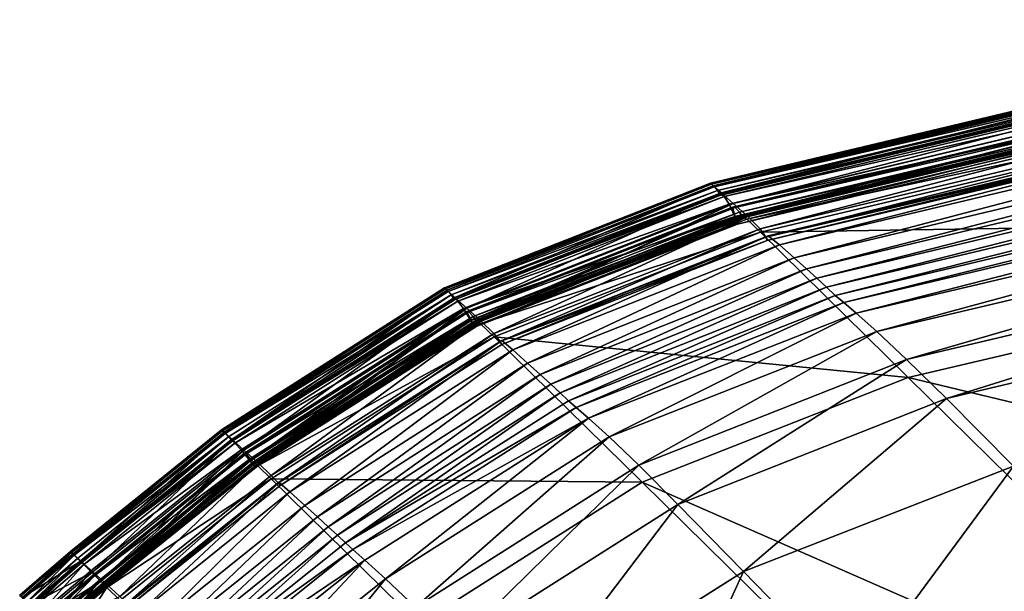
# Model space of a CAD drawing. Header units: millimetres. Extents: x 2387 to 13955, y -4964 to 364.
# Tile 512 of 656: x 6214 to 6265, y -2784 to -2754. Entities that reach past the tile are written whole.
import ezdxf

# ---------------------------------------------------------------- set-up
doc = ezdxf.new("R2010")
doc.units = ezdxf.units.MM
doc.header["$MEASUREMENT"] = 0
doc.layers.add('Predefinito', color=7, linetype='Continuous', true_color=0x000000)

msp = doc.modelspace()

# ---------------------------------------------------------------- linework, layer by layer
at = {"layer": 'Predefinito'}
for points in [[(6249.499, -2762.776, 845.181), (6284.939, -2754.32, 845.2), (6284.983, -2754.368, 817.384)], [(6284.939, -2754.32, 845.2), (6249.499, -2762.776, 845.181), (6249.499, -2762.776, 882.426)], [(6249.499, -2762.776, 882.426), (6284.939, -2754.32, 882.455), (6284.939, -2754.32, 845.2)], [(6249.499, -2762.776, 1193.993), (6284.939, -2754.32, 1193.981), (6284.939, -2754.32, 1167.387)], [(6284.939, -2754.32, 1167.387), (6249.499, -2762.776, 1167.406), (6249.499, -2762.776, 1193.993)], [(6284.939, -2754.32, 1193.981), (6249.499, -2762.776, 1193.993), (6249.636, -2762.898, 1211.825)], [(6249.499, -2762.776, 924.558), (6284.939, -2754.32, 924.577), (6284.939, -2754.32, 882.455)], [(6284.939, -2754.32, 882.455), (6249.499, -2762.776, 882.426), (6249.499, -2762.776, 924.558)], [(6284.939, -2754.32, 924.577), (6249.499, -2762.776, 924.558), (6249.499, -2762.776, 973.604)], [(6249.499, -2762.776, 973.604), (6284.939, -2754.32, 973.609), (6284.939, -2754.32, 924.577)], [(6249.499, -2762.776, 1031.593), (6284.939, -2754.32, 1031.593), (6284.939, -2754.32, 973.609)], [(6284.939, -2754.32, 973.609), (6249.499, -2762.776, 973.604), (6249.499, -2762.776, 1031.593)], [(6284.939, -2754.32, 1031.593), (6249.499, -2762.776, 1031.593), (6249.499, -2762.776, 1088.111)], [(6249.499, -2762.776, 1088.111), (6284.939, -2754.32, 1088.108), (6284.939, -2754.32, 1031.593)], [(6249.499, -2762.776, 1132.747), (6284.939, -2754.32, 1132.734), (6284.939, -2754.32, 1088.108)], [(6284.939, -2754.32, 1088.108), (6249.499, -2762.776, 1088.111), (6249.499, -2762.776, 1132.747)], [(6284.939, -2754.32, 1132.734), (6249.499, -2762.776, 1132.747), (6249.499, -2762.776, 1167.406)], [(6249.499, -2762.776, 1167.406), (6284.939, -2754.32, 1167.387), (6284.939, -2754.32, 1132.734)], [(6284.983, -2754.368, 817.384), (6249.546, -2762.823, 817.379), (6249.499, -2762.776, 845.181)], [(6249.546, -2762.823, 817.379), (6284.983, -2754.368, 817.384), (6285.117, -2754.513, 803.577)], [(6285.117, -2754.513, 803.577), (6249.689, -2762.964, 803.576), (6249.546, -2762.823, 817.379)], [(6249.636, -2762.898, 1211.825), (6285.068, -2754.445, 1211.822), (6284.939, -2754.32, 1193.981)], [(6285.068, -2754.445, 1211.822), (6249.636, -2762.898, 1211.825), (6250.047, -2763.265, 1220.217)], [(6249.689, -2762.964, 803.576), (6285.117, -2754.513, 803.577), (6285.263, -2754.701, 798.432)], [(6250.047, -2763.265, 1220.217), (6285.456, -2754.821, 1220.217), (6285.068, -2754.445, 1211.822)], [(6285.263, -2754.701, 798.432), (6249.848, -2763.146, 798.432), (6249.689, -2762.964, 803.576)], [(6249.848, -2763.146, 798.432), (6285.263, -2754.701, 798.432), (6285.341, -2754.88, 796.602)], [(6285.341, -2754.88, 796.602), (6249.944, -2763.319, 796.602), (6249.848, -2763.146, 798.432)], [(6249.944, -2763.319, 796.602), (6285.341, -2754.88, 796.602), (6285.368, -2754.972, 796.424)], [(6285.368, -2754.972, 796.424), (6249.981, -2763.408, 796.424), (6249.944, -2763.319, 796.602)], [(6249.965, -2763.339, 796.233), (6285.36, -2754.901, 796.233), (6285.404, -2754.854, 795.293)], [(6285.404, -2754.854, 795.293), (6250, -2763.295, 795.293), (6249.965, -2763.339, 796.233)], [(6285.36, -2754.901, 796.233), (6249.965, -2763.339, 796.233), (6249.981, -2763.408, 796.424)], [(6249.981, -2763.408, 796.424), (6285.368, -2754.972, 796.424), (6285.36, -2754.901, 796.233)], [(6250, -2763.295, 795.293), (6285.404, -2754.854, 795.293), (6285.587, -2755.02, 792.865)], [(6285.587, -2755.02, 792.865), (6250.191, -2763.457, 792.864), (6250, -2763.295, 795.293)], [(6285.456, -2754.821, 1220.217), (6250.047, -2763.265, 1220.217), (6250.663, -2763.815, 1223.246)], [(6250.191, -2763.457, 792.864), (6285.587, -2755.02, 792.865), (6285.826, -2755.426, 790.481)], [(6250.663, -2763.815, 1223.246), (6286.037, -2755.383, 1223.246), (6285.456, -2754.821, 1220.217)], [(6285.826, -2755.426, 790.481), (6250.464, -2763.849, 790.482), (6250.191, -2763.457, 792.864)], [(6250.464, -2763.849, 790.482), (6285.826, -2755.426, 790.481), (6286.035, -2756.098, 789.676)], [(6250.63, -2764.012, 788.529), (6285.981, -2755.593, 788.529), (6286.125, -2755.601, 786.102)], [(6285.981, -2755.593, 788.529), (6250.63, -2764.012, 788.529), (6250.763, -2764.515, 789.468)], [(6286.125, -2755.601, 786.102), (6250.765, -2764.022, 786.101), (6250.63, -2764.012, 788.529)], [(6286.037, -2755.383, 1223.246), (6250.663, -2763.815, 1223.246), (6251.417, -2764.487, 1224.99)], [(6250.763, -2764.515, 789.468), (6286.052, -2756.116, 789.467), (6285.981, -2755.593, 788.529)], [(6250.765, -2764.022, 786.101), (6286.125, -2755.601, 786.102), (6286.328, -2755.851, 783.683)], [(6251.417, -2764.487, 1224.99), (6286.748, -2756.072, 1224.99), (6286.037, -2755.383, 1223.246)], [(6286.035, -2756.098, 789.676), (6250.745, -2764.497, 789.678), (6250.464, -2763.849, 790.482)], [(6250.745, -2764.497, 789.678), (6286.035, -2756.098, 789.676), (6286.137, -2756.505, 789.616)], [(6286.052, -2756.116, 789.467), (6250.763, -2764.515, 789.468), (6250.892, -2764.889, 789.618)], [(6286.328, -2755.851, 783.683), (6250.985, -2764.264, 783.682), (6250.765, -2764.022, 786.101)], [(6250.892, -2764.889, 789.618), (6286.137, -2756.505, 789.616), (6286.052, -2756.116, 789.467)], [(6250.985, -2764.264, 783.682), (6286.328, -2755.851, 783.683), (6286.432, -2756.057, 782.771)], [(6286.432, -2756.057, 782.771), (6251.107, -2764.463, 782.77), (6250.985, -2764.264, 783.682)], [(6251.107, -2764.463, 782.77), (6286.432, -2756.057, 782.771), (6286.468, -2756.159, 782.599)], [(6286.468, -2756.159, 782.599), (6251.155, -2764.562, 782.6), (6251.107, -2764.463, 782.77)], [(6251.149, -2764.504, 782.404), (6286.471, -2756.099, 782.404), (6286.683, -2756.234, 780.58)], [(6286.471, -2756.099, 782.404), (6251.149, -2764.504, 782.404), (6251.155, -2764.562, 782.6)], [(6251.155, -2764.562, 782.6), (6286.468, -2756.159, 782.599), (6286.471, -2756.099, 782.404)], [(6286.748, -2756.072, 1224.99), (6251.417, -2764.487, 1224.99), (6252.063, -2765.121, 1225.735)], [(6252.063, -2765.121, 1225.735), (6287.351, -2756.723, 1225.736), (6286.748, -2756.072, 1224.99)], [(6286.137, -2756.505, 789.616), (6250.892, -2764.889, 789.618), (6250.745, -2764.497, 789.678)], [(6286.683, -2756.234, 780.58), (6251.363, -2764.637, 780.58), (6251.149, -2764.504, 782.404)], [(6251.363, -2764.637, 780.58), (6286.683, -2756.234, 780.58), (6287.349, -2756.921, 775.523)], [(6287.349, -2756.921, 775.523), (6252.07, -2765.306, 775.523), (6251.363, -2764.637, 780.58)], [(6287.351, -2756.723, 1225.736), (6252.063, -2765.121, 1225.735), (6252.358, -2765.557, 1225.766)], [(6252.07, -2765.306, 775.523), (6287.349, -2756.921, 775.523), (6294.505, -2764.645, 730.325)], [(6252.358, -2765.557, 1225.766), (6287.606, -2757.176, 1225.771), (6287.351, -2756.723, 1225.736)], [(6287.606, -2757.176, 1225.771), (6252.358, -2765.557, 1225.766), (6252.418, -2765.726, 1225.604)], [(6287.606, -2757.176, 1225.771), (6252.358, -2765.557, 1225.767), (6252.474, -2765.488, 1226.285)], [(6252.358, -2765.557, 1225.767), (6287.606, -2757.176, 1225.771), (6287.648, -2757.352, 1225.611)], [(6252.418, -2765.726, 1225.604), (6287.648, -2757.352, 1225.611), (6287.606, -2757.176, 1225.771)], [(6287.738, -2757.098, 1226.286), (6252.474, -2765.488, 1226.285), (6253.061, -2765.953, 1227.193)], [(6252.474, -2765.488, 1226.285), (6287.738, -2757.098, 1226.286), (6287.606, -2757.176, 1225.771)], [(6253.061, -2765.953, 1227.193), (6288.299, -2757.573, 1227.193), (6287.738, -2757.098, 1226.286)], [(6287.648, -2757.352, 1225.611), (6252.418, -2765.726, 1225.604), (6252.358, -2765.557, 1225.767)], [(6288.299, -2757.573, 1227.193), (6253.061, -2765.953, 1227.193), (6253.818, -2766.629, 1228.057)], [(6253.818, -2766.629, 1228.057), (6289.009, -2758.262, 1228.056), (6288.299, -2757.573, 1227.193)], [(6289.009, -2758.262, 1228.056), (6253.818, -2766.629, 1228.057), (6254.448, -2767.191, 1228.446)], [(6254.448, -2767.191, 1228.446), (6289.587, -2758.826, 1228.441), (6289.009, -2758.262, 1228.056)], [(6289.587, -2758.826, 1228.441), (6254.448, -2767.191, 1228.446), (6254.988, -2767.681, 1228.533)], [(6254.988, -2767.681, 1228.533), (6290.085, -2759.322, 1228.526), (6289.587, -2758.826, 1228.441)], [(6290.085, -2759.322, 1228.526), (6254.988, -2767.681, 1228.533), (6255.478, -2768.142, 1228.493)], [(6255.478, -2768.142, 1228.493), (6290.555, -2759.802, 1228.488), (6290.085, -2759.322, 1228.526)], [(6290.555, -2759.802, 1228.488), (6255.478, -2768.142, 1228.493), (6255.935, -2768.565, 1228.501)], [(6255.935, -2768.565, 1228.501), (6291.005, -2760.249, 1228.501), (6290.555, -2759.802, 1228.488)], [(6291.005, -2760.249, 1228.501), (6255.935, -2768.565, 1228.501), (6256.375, -2768.941, 1228.733)], [(6256.375, -2768.941, 1228.733), (6291.444, -2760.647, 1228.738), (6291.005, -2760.249, 1228.501)], [(6291.444, -2760.647, 1228.738), (6256.375, -2768.941, 1228.733), (6257.019, -2769.491, 1229.228)], [(6257.019, -2769.491, 1229.228), (6292.064, -2761.216, 1229.235), (6291.444, -2760.647, 1228.738)], [(6292.064, -2761.216, 1229.235), (6257.019, -2769.491, 1229.228), (6258.085, -2770.434, 1230.022)], [(6258.085, -2770.434, 1230.022), (6293.061, -2762.174, 1230.027), (6292.064, -2761.216, 1229.235)], [(6293.061, -2762.174, 1230.027), (6258.085, -2770.434, 1230.022), (6259.621, -2771.872, 1230.879)], [(6259.621, -2771.872, 1230.879), (6294.503, -2763.624, 1230.88), (6293.061, -2762.174, 1230.027)], [(6235.75, -2768.179, 845.165), (6249.499, -2762.776, 845.181), (6249.546, -2762.823, 817.379)], [(6249.499, -2762.776, 845.181), (6235.75, -2768.179, 845.165), (6235.75, -2768.179, 882.402)], [(6235.75, -2768.179, 882.402), (6249.499, -2762.776, 882.426), (6249.499, -2762.776, 845.181)], [(6235.75, -2768.179, 1194.003), (6249.499, -2762.776, 1193.993), (6249.499, -2762.776, 1167.406)], [(6249.499, -2762.776, 1167.406), (6235.75, -2768.179, 1167.421), (6235.75, -2768.179, 1194.003)], [(6249.499, -2762.776, 1193.993), (6235.75, -2768.179, 1194.003), (6235.886, -2768.302, 1211.827)], [(6235.75, -2768.179, 924.542), (6249.499, -2762.776, 924.558), (6249.499, -2762.776, 882.426)], [(6249.499, -2762.776, 882.426), (6235.75, -2768.179, 882.402), (6235.75, -2768.179, 924.542)], [(6249.499, -2762.776, 924.558), (6235.75, -2768.179, 924.542), (6235.75, -2768.179, 973.6)], [(6235.75, -2768.179, 973.6), (6249.499, -2762.776, 973.604), (6249.499, -2762.776, 924.558)], [(6235.75, -2768.179, 1031.593), (6249.499, -2762.776, 1031.593), (6249.499, -2762.776, 973.604)], [(6249.499, -2762.776, 973.604), (6235.75, -2768.179, 973.6), (6235.75, -2768.179, 1031.593)], [(6249.499, -2762.776, 1031.593), (6235.75, -2768.179, 1031.593), (6235.75, -2768.179, 1088.114)], [(6235.75, -2768.179, 1088.114), (6249.499, -2762.776, 1088.111), (6249.499, -2762.776, 1031.593)], [(6235.75, -2768.179, 1132.757), (6249.499, -2762.776, 1132.747), (6249.499, -2762.776, 1088.111)], [(6249.499, -2762.776, 1088.111), (6235.75, -2768.179, 1088.114), (6235.75, -2768.179, 1132.757)], [(6249.499, -2762.776, 1132.747), (6235.75, -2768.179, 1132.757), (6235.75, -2768.179, 1167.421)], [(6235.75, -2768.179, 1167.421), (6249.499, -2762.776, 1167.406), (6249.499, -2762.776, 1132.747)], [(6235.886, -2768.302, 1211.827), (6249.636, -2762.898, 1211.825), (6249.499, -2762.776, 1193.993)], [(6249.546, -2762.823, 817.379), (6235.798, -2768.226, 817.375), (6235.75, -2768.179, 845.165)], [(6235.798, -2768.226, 817.375), (6249.546, -2762.823, 817.379), (6249.689, -2762.964, 803.576)], [(6249.689, -2762.964, 803.576), (6235.941, -2768.367, 803.576), (6235.798, -2768.226, 817.375)], [(6249.636, -2762.898, 1211.825), (6235.886, -2768.302, 1211.827), (6236.295, -2768.672, 1220.217)], [(6235.941, -2768.367, 803.576), (6249.689, -2762.964, 803.576), (6249.848, -2763.146, 798.432)], [(6249.848, -2763.146, 798.432), (6236.106, -2768.547, 798.432), (6235.941, -2768.367, 803.576)], [(6236.106, -2768.547, 798.432), (6249.848, -2763.146, 798.432), (6249.944, -2763.319, 796.602)], [(6236.239, -2768.731, 796.234), (6249.965, -2763.339, 796.233), (6250, -2763.295, 795.293)], [(6250, -2763.295, 795.293), (6236.257, -2768.695, 795.293), (6236.239, -2768.731, 796.234)], [(6236.257, -2768.695, 795.293), (6250, -2763.295, 795.293), (6250.191, -2763.457, 792.864)], [(6236.295, -2768.672, 1220.217), (6250.047, -2763.265, 1220.217), (6249.636, -2762.898, 1211.825)], [(6250.047, -2763.265, 1220.217), (6236.295, -2768.672, 1220.217), (6236.907, -2769.226, 1223.246)], [(6236.907, -2769.226, 1223.246), (6250.663, -2763.815, 1223.246), (6250.047, -2763.265, 1220.217)], [(6249.944, -2763.319, 796.602), (6236.218, -2768.711, 796.602), (6236.106, -2768.547, 798.432)], [(6236.218, -2768.711, 796.602), (6249.944, -2763.319, 796.602), (6249.981, -2763.408, 796.424)], [(6249.981, -2763.408, 796.424), (6236.267, -2768.795, 796.424), (6236.218, -2768.711, 796.602)], [(6249.965, -2763.339, 796.233), (6236.239, -2768.731, 796.234), (6236.267, -2768.795, 796.424)], [(6250.191, -2763.457, 792.864), (6236.442, -2768.86, 792.864), (6236.257, -2768.695, 795.293)], [(6236.267, -2768.795, 796.424), (6249.981, -2763.408, 796.424), (6249.965, -2763.339, 796.233)], [(6236.442, -2768.86, 792.864), (6250.191, -2763.457, 792.864), (6250.464, -2763.849, 790.482)], [(6294.503, -2763.624, 1230.88), (6259.621, -2771.872, 1230.879), (6261.675, -2773.904, 1231.561)], [(6261.675, -2773.904, 1231.561), (6296.461, -2765.667, 1231.561), (6294.503, -2763.624, 1230.88)], [(6250.464, -2763.849, 790.482), (6236.743, -2769.24, 790.482), (6236.442, -2768.86, 792.864)], [(6236.743, -2769.24, 790.482), (6250.464, -2763.849, 790.482), (6250.745, -2764.497, 789.678)], [(6250.663, -2763.815, 1223.246), (6236.907, -2769.226, 1223.246), (6237.656, -2769.904, 1224.99)], [(6236.908, -2769.403, 788.53), (6250.63, -2764.012, 788.529), (6250.765, -2764.022, 786.101)], [(6250.63, -2764.012, 788.529), (6236.908, -2769.403, 788.53), (6237.123, -2769.866, 789.471)], [(6250.765, -2764.022, 786.101), (6237.016, -2769.425, 786.101), (6236.908, -2769.403, 788.53)], [(6237.016, -2769.425, 786.101), (6250.765, -2764.022, 786.101), (6250.985, -2764.264, 783.682)], [(6250.985, -2764.264, 783.682), (6237.242, -2769.665, 783.682), (6237.016, -2769.425, 786.101)], [(6237.123, -2769.866, 789.471), (6250.763, -2764.515, 789.468), (6250.63, -2764.012, 788.529)], [(6237.242, -2769.665, 783.682), (6250.985, -2764.264, 783.682), (6251.107, -2764.463, 782.77)], [(6237.656, -2769.904, 1224.99), (6251.417, -2764.487, 1224.99), (6250.663, -2763.815, 1223.246)], [(6250.745, -2764.497, 789.678), (6237.105, -2769.848, 789.68), (6236.743, -2769.24, 790.482)], [(6237.105, -2769.848, 789.68), (6250.745, -2764.497, 789.678), (6250.892, -2764.889, 789.618)], [(6250.763, -2764.515, 789.468), (6237.123, -2769.866, 789.471), (6237.306, -2770.215, 789.622)], [(6251.107, -2764.463, 782.77), (6237.382, -2769.855, 782.771), (6237.242, -2769.665, 783.682)], [(6237.306, -2770.215, 789.622), (6250.892, -2764.889, 789.618), (6250.763, -2764.515, 789.468)], [(6237.382, -2769.855, 782.771), (6251.107, -2764.463, 782.77), (6251.155, -2764.562, 782.6)], [(6251.155, -2764.562, 782.6), (6237.441, -2769.949, 782.601), (6237.382, -2769.855, 782.771)], [(6237.423, -2769.896, 782.405), (6251.149, -2764.504, 782.404), (6251.363, -2764.637, 780.58)], [(6251.149, -2764.504, 782.404), (6237.423, -2769.896, 782.405), (6237.441, -2769.949, 782.601)], [(6251.363, -2764.637, 780.58), (6237.62, -2770.037, 780.581), (6237.423, -2769.896, 782.405)], [(6237.441, -2769.949, 782.601), (6251.155, -2764.562, 782.6), (6251.149, -2764.504, 782.404)], [(6237.62, -2770.037, 780.581), (6251.363, -2764.637, 780.58), (6252.07, -2765.306, 775.523)], [(6251.417, -2764.487, 1224.99), (6237.656, -2769.904, 1224.99), (6238.309, -2770.536, 1225.733)], [(6238.309, -2770.536, 1225.733), (6252.063, -2765.121, 1225.735), (6251.417, -2764.487, 1224.99)], [(6294.505, -2764.645, 730.325), (6259.703, -2772.818, 730.324), (6252.07, -2765.306, 775.523)], [(6259.703, -2772.818, 730.324), (6294.505, -2764.645, 730.325), (6314.187, -2785.888, 608.078)], [(6250.892, -2764.889, 789.618), (6237.306, -2770.215, 789.622), (6237.105, -2769.848, 789.68)], [(6252.07, -2765.306, 775.523), (6238.321, -2770.709, 775.523), (6237.62, -2770.037, 780.581)], [(6252.063, -2765.121, 1225.735), (6238.309, -2770.536, 1225.733), (6238.637, -2770.953, 1225.76)], [(6238.321, -2770.709, 775.523), (6252.07, -2765.306, 775.523), (6259.703, -2772.818, 730.324)], [(6238.637, -2770.953, 1225.76), (6252.358, -2765.557, 1225.766), (6252.063, -2765.121, 1225.735)], [(6252.358, -2765.557, 1225.766), (6238.637, -2770.953, 1225.76), (6238.718, -2771.108, 1225.594)], [(6252.358, -2765.557, 1225.767), (6238.637, -2770.953, 1225.76), (6238.718, -2770.905, 1226.284)], [(6238.637, -2770.953, 1225.76), (6252.358, -2765.557, 1225.767), (6252.418, -2765.726, 1225.604)], [(6252.418, -2765.726, 1225.604), (6238.718, -2771.108, 1225.594), (6238.637, -2770.953, 1225.76)], [(6252.474, -2765.488, 1226.285), (6238.718, -2770.905, 1226.284), (6239.289, -2771.382, 1227.193)], [(6238.718, -2770.905, 1226.284), (6252.474, -2765.488, 1226.285), (6252.358, -2765.557, 1225.767)], [(6238.718, -2771.108, 1225.594), (6252.418, -2765.726, 1225.604), (6252.358, -2765.557, 1225.766)], [(6239.289, -2771.382, 1227.193), (6253.061, -2765.953, 1227.193), (6252.474, -2765.488, 1226.285)], [(6296.461, -2765.667, 1231.561), (6261.675, -2773.904, 1231.561), (6265.145, -2777.4, 1232.143)], [(6253.061, -2765.953, 1227.193), (6239.289, -2771.382, 1227.193), (6240.049, -2772.069, 1228.058)], [(6240.049, -2772.069, 1228.058), (6253.818, -2766.629, 1228.057), (6253.061, -2765.953, 1227.193)], [(6253.818, -2766.629, 1228.057), (6240.049, -2772.069, 1228.058), (6240.693, -2772.653, 1228.453)], [(6240.693, -2772.653, 1228.453), (6254.448, -2767.191, 1228.446), (6253.818, -2766.629, 1228.057)], [(6254.448, -2767.191, 1228.446), (6240.693, -2772.653, 1228.453), (6241.244, -2773.157, 1228.543)], [(6241.244, -2773.157, 1228.543), (6254.988, -2767.681, 1228.533), (6254.448, -2767.191, 1228.446)], [(6254.988, -2767.681, 1228.533), (6241.244, -2773.157, 1228.543), (6241.723, -2773.607, 1228.499)], [(6241.723, -2773.607, 1228.499), (6255.478, -2768.142, 1228.493), (6254.988, -2767.681, 1228.533)], [(6224.238, -2775.516, 845.144), (6235.75, -2768.179, 845.165), (6235.798, -2768.226, 817.375)], [(6235.75, -2768.179, 845.165), (6224.238, -2775.516, 845.144), (6224.238, -2775.516, 882.37)], [(6224.238, -2775.516, 882.37), (6235.75, -2768.179, 882.402), (6235.75, -2768.179, 845.165)], [(6224.238, -2775.516, 1194.017), (6235.75, -2768.179, 1194.003), (6235.75, -2768.179, 1167.421)], [(6235.75, -2768.179, 1167.421), (6224.238, -2775.516, 1167.442), (6224.238, -2775.516, 1194.017)], [(6235.75, -2768.179, 1194.003), (6224.238, -2775.516, 1194.017), (6224.374, -2775.639, 1211.831)], [(6224.238, -2775.516, 924.521), (6235.75, -2768.179, 924.542), (6235.75, -2768.179, 882.402)], [(6235.75, -2768.179, 882.402), (6224.238, -2775.516, 882.37), (6224.238, -2775.516, 924.521)], [(6235.75, -2768.179, 924.542), (6224.238, -2775.516, 924.521), (6224.238, -2775.516, 973.594)], [(6224.238, -2775.516, 973.594), (6235.75, -2768.179, 973.6), (6235.75, -2768.179, 924.542)], [(6224.238, -2775.516, 1031.593), (6235.75, -2768.179, 1031.593), (6235.75, -2768.179, 973.6)], [(6235.75, -2768.179, 973.6), (6224.238, -2775.516, 973.594), (6224.238, -2775.516, 1031.593)], [(6235.75, -2768.179, 1031.593), (6224.238, -2775.516, 1031.593), (6224.238, -2775.516, 1088.117)], [(6224.238, -2775.516, 1088.117), (6235.75, -2768.179, 1088.114), (6235.75, -2768.179, 1031.593)], [(6224.238, -2775.516, 1132.771), (6235.75, -2768.179, 1132.757), (6235.75, -2768.179, 1088.114)], [(6235.75, -2768.179, 1088.114), (6224.238, -2775.516, 1088.117), (6224.238, -2775.516, 1132.771)], [(6235.75, -2768.179, 1132.757), (6224.238, -2775.516, 1132.771), (6224.238, -2775.516, 1167.442)], [(6224.238, -2775.516, 1167.442), (6235.75, -2768.179, 1167.421), (6235.75, -2768.179, 1132.757)], [(6235.798, -2768.226, 817.375), (6224.286, -2775.562, 817.369), (6224.238, -2775.516, 845.144)], [(6224.286, -2775.562, 817.369), (6235.798, -2768.226, 817.375), (6235.941, -2768.367, 803.576)], [(6235.941, -2768.367, 803.576), (6224.429, -2775.703, 803.576), (6224.286, -2775.562, 817.369)], [(6224.374, -2775.639, 1211.831), (6235.886, -2768.302, 1211.827), (6235.75, -2768.179, 1194.003)], [(6235.886, -2768.302, 1211.827), (6224.374, -2775.639, 1211.831), (6224.782, -2776.01, 1220.217)], [(6224.429, -2775.703, 803.576), (6235.941, -2768.367, 803.576), (6236.106, -2768.547, 798.432)], [(6224.782, -2776.01, 1220.217), (6236.295, -2768.672, 1220.217), (6235.886, -2768.302, 1211.827)], [(6255.478, -2768.142, 1228.493), (6241.723, -2773.607, 1228.499), (6242.153, -2774.008, 1228.5)], [(6242.153, -2774.008, 1228.5), (6255.935, -2768.565, 1228.501), (6255.478, -2768.142, 1228.493)], [(6236.106, -2768.547, 798.432), (6224.6, -2775.878, 798.432), (6224.429, -2775.703, 803.576)], [(6224.731, -2776.03, 796.603), (6224.6, -2775.878, 798.432), (6236.106, -2768.547, 798.432)], [(6236.106, -2768.547, 798.432), (6236.218, -2768.711, 796.602), (6224.731, -2776.03, 796.603)], [(6224.792, -2776.105, 796.425), (6224.731, -2776.03, 796.603), (6236.218, -2768.711, 796.602)], [(6224.751, -2776.027, 795.293), (6236.257, -2768.695, 795.293), (6236.442, -2768.86, 792.864)], [(6236.257, -2768.695, 795.293), (6224.751, -2776.027, 795.293), (6224.752, -2776.051, 796.234)], [(6236.442, -2768.86, 792.864), (6224.931, -2776.196, 792.864), (6224.751, -2776.027, 795.293)], [(6224.752, -2776.051, 796.234), (6236.239, -2768.731, 796.234), (6236.257, -2768.695, 795.293)], [(6236.239, -2768.731, 796.234), (6224.752, -2776.051, 796.234), (6224.792, -2776.105, 796.425)], [(6236.295, -2768.672, 1220.217), (6224.782, -2776.01, 1220.217), (6225.393, -2776.565, 1223.246)], [(6236.218, -2768.711, 796.602), (6236.267, -2768.795, 796.424), (6224.792, -2776.105, 796.425)], [(6224.792, -2776.105, 796.425), (6236.267, -2768.795, 796.424), (6236.239, -2768.731, 796.234)], [(6224.931, -2776.196, 792.864), (6236.442, -2768.86, 792.864), (6236.743, -2769.24, 790.482)], [(6225.393, -2776.565, 1223.246), (6236.907, -2769.226, 1223.246), (6236.295, -2768.672, 1220.217)], [(6255.935, -2768.565, 1228.501), (6242.153, -2774.008, 1228.5), (6242.562, -2774.367, 1228.726)], [(6242.562, -2774.367, 1228.726), (6256.375, -2768.941, 1228.733), (6255.935, -2768.565, 1228.501)], [(6236.743, -2769.24, 790.482), (6225.26, -2776.556, 790.483), (6224.931, -2776.196, 792.864)], [(6225.708, -2777.105, 789.682), (6225.26, -2776.556, 790.483), (6236.743, -2769.24, 790.482)], [(6236.907, -2769.226, 1223.246), (6225.393, -2776.565, 1223.246), (6226.14, -2777.244, 1224.99)], [(6225.426, -2776.719, 788.53), (6236.908, -2769.403, 788.53), (6237.016, -2769.425, 786.101)], [(6236.908, -2769.403, 788.53), (6225.426, -2776.719, 788.53), (6225.726, -2777.122, 789.473)], [(6236.743, -2769.24, 790.482), (6237.105, -2769.848, 789.68), (6225.708, -2777.105, 789.682)], [(6225.726, -2777.122, 789.473), (6237.123, -2769.866, 789.471), (6236.908, -2769.403, 788.53)], [(6226.14, -2777.244, 1224.99), (6237.656, -2769.904, 1224.99), (6236.907, -2769.226, 1223.246)], [(6256.375, -2768.941, 1228.733), (6242.562, -2774.367, 1228.726), (6243.184, -2774.913, 1229.217)], [(6243.184, -2774.913, 1229.217), (6257.019, -2769.491, 1229.228), (6256.375, -2768.941, 1228.733)], [(6237.016, -2769.425, 786.101), (6225.505, -2776.761, 786.101), (6225.426, -2776.719, 788.53)], [(6225.505, -2776.761, 786.101), (6237.016, -2769.425, 786.101), (6237.242, -2769.665, 783.682)], [(6237.242, -2769.665, 783.682), (6225.737, -2776.997, 783.683), (6225.505, -2776.761, 786.101)], [(6225.966, -2777.432, 789.625), (6225.708, -2777.105, 789.682), (6237.105, -2769.848, 789.68)], [(6237.123, -2769.866, 789.471), (6225.726, -2777.122, 789.473), (6225.966, -2777.432, 789.625)], [(6225.894, -2777.175, 782.772), (6225.737, -2776.997, 783.683), (6237.242, -2769.665, 783.682)], [(6237.242, -2769.665, 783.682), (6237.382, -2769.855, 782.771), (6225.894, -2777.175, 782.772)], [(6225.965, -2777.259, 782.602), (6225.894, -2777.175, 782.772), (6237.382, -2769.855, 782.771)], [(6225.936, -2777.216, 782.406), (6237.423, -2769.896, 782.405), (6237.62, -2770.037, 780.581)], [(6237.423, -2769.896, 782.405), (6225.936, -2777.216, 782.406), (6225.965, -2777.259, 782.602)], [(6237.382, -2769.855, 782.771), (6237.441, -2769.949, 782.601), (6225.965, -2777.259, 782.602)], [(6225.965, -2777.259, 782.602), (6237.441, -2769.949, 782.601), (6237.423, -2769.896, 782.405)], [(6237.105, -2769.848, 789.68), (6237.306, -2770.215, 789.622), (6225.966, -2777.432, 789.625)], [(6225.966, -2777.432, 789.625), (6237.306, -2770.215, 789.622), (6237.123, -2769.866, 789.471)], [(6237.656, -2769.904, 1224.99), (6226.14, -2777.244, 1224.99), (6226.804, -2777.868, 1225.732)], [(6226.804, -2777.868, 1225.732), (6238.309, -2770.536, 1225.733), (6237.656, -2769.904, 1224.99)], [(6257.019, -2769.491, 1229.228), (6243.184, -2774.913, 1229.217), (6244.255, -2775.877, 1230.015)], [(6244.255, -2775.877, 1230.015), (6258.085, -2770.434, 1230.022), (6257.019, -2769.491, 1229.228)], [(6237.62, -2770.037, 780.581), (6226.115, -2777.369, 780.581), (6225.936, -2777.216, 782.406)], [(6226.115, -2777.369, 780.581), (6237.62, -2770.037, 780.581), (6238.321, -2770.709, 775.523)], [(6238.321, -2770.709, 775.523), (6226.809, -2778.046, 775.523), (6226.115, -2777.369, 780.581)], [(6238.309, -2770.536, 1225.733), (6226.804, -2777.868, 1225.732), (6227.166, -2778.257, 1225.755)], [(6226.809, -2778.046, 775.523), (6238.321, -2770.709, 775.523), (6245.955, -2778.221, 730.325)], [(6227.166, -2778.257, 1225.755), (6238.637, -2770.953, 1225.76), (6238.309, -2770.536, 1225.733)], [(6227.166, -2778.257, 1225.755), (6227.212, -2778.238, 1226.282), (6238.718, -2770.905, 1226.284)], [(6238.718, -2770.905, 1226.284), (6238.637, -2770.953, 1225.76), (6227.166, -2778.257, 1225.755)], [(6238.718, -2770.905, 1226.284), (6227.212, -2778.238, 1226.282), (6227.771, -2778.726, 1227.193)], [(6227.771, -2778.726, 1227.193), (6239.289, -2771.382, 1227.193), (6238.718, -2770.905, 1226.284)], [(6259.703, -2772.818, 730.324), (6245.955, -2778.221, 730.325), (6238.321, -2770.709, 775.523)], [(6258.085, -2770.434, 1230.022), (6244.255, -2775.877, 1230.015), (6245.791, -2777.335, 1230.877)], [(6245.791, -2777.335, 1230.877), (6259.621, -2771.872, 1230.879), (6258.085, -2770.434, 1230.022)], [(6238.637, -2770.953, 1225.76), (6227.166, -2778.257, 1225.755), (6227.271, -2778.393, 1225.586)], [(6227.271, -2778.393, 1225.586), (6227.166, -2778.257, 1225.755), (6238.637, -2770.953, 1225.76)], [(6227.271, -2778.393, 1225.586), (6238.718, -2771.108, 1225.594), (6238.637, -2770.953, 1225.76)], [(6238.637, -2770.953, 1225.76), (6238.718, -2771.108, 1225.594), (6227.271, -2778.393, 1225.586)], [(6239.289, -2771.382, 1227.193), (6227.771, -2778.726, 1227.193), (6228.533, -2779.419, 1228.059)], [(6228.533, -2779.419, 1228.059), (6240.049, -2772.069, 1228.058), (6239.289, -2771.382, 1227.193)], [(6259.621, -2771.872, 1230.879), (6245.791, -2777.335, 1230.877), (6247.81, -2779.366, 1231.561)], [(6247.81, -2779.366, 1231.561), (6261.675, -2773.904, 1231.561), (6259.621, -2771.872, 1230.879)], [(6240.049, -2772.069, 1228.058), (6228.533, -2779.419, 1228.059), (6229.188, -2780.014, 1228.457)], [(6229.188, -2780.014, 1228.457), (6240.693, -2772.653, 1228.453), (6240.049, -2772.069, 1228.058)], [(6240.693, -2772.653, 1228.453), (6229.188, -2780.014, 1228.457), (6229.748, -2780.525, 1228.55)], [(6229.748, -2780.525, 1228.55), (6241.244, -2773.157, 1228.543), (6240.693, -2772.653, 1228.453)], [(6245.955, -2778.221, 730.325), (6259.703, -2772.818, 730.324), (6280.697, -2793.479, 608.078)], [(6314.187, -2785.888, 608.078), (6280.697, -2793.479, 608.078), (6259.703, -2772.818, 730.324)], [(6241.244, -2773.157, 1228.543), (6229.748, -2780.525, 1228.55), (6230.221, -2780.965, 1228.503)], [(6230.221, -2780.965, 1228.503), (6241.723, -2773.607, 1228.499), (6241.244, -2773.157, 1228.543)], [(6241.723, -2773.607, 1228.499), (6230.221, -2780.965, 1228.503), (6230.638, -2781.35, 1228.5)], [(6230.638, -2781.35, 1228.5), (6242.153, -2774.008, 1228.5), (6241.723, -2773.607, 1228.499)], [(6261.675, -2773.904, 1231.561), (6247.81, -2779.366, 1231.561), (6251.199, -2782.841, 1232.143)], [(6251.199, -2782.841, 1232.143), (6265.145, -2777.4, 1232.143), (6261.675, -2773.904, 1231.561)], [(6242.562, -2774.367, 1228.726), (6242.153, -2774.008, 1228.5), (6230.638, -2781.35, 1228.5)], [(6230.638, -2781.35, 1228.5), (6231.027, -2781.698, 1228.721), (6242.562, -2774.367, 1228.726)], [(6243.184, -2774.913, 1229.217), (6242.562, -2774.367, 1228.726), (6231.027, -2781.698, 1228.721)], [(6231.027, -2781.698, 1228.721), (6231.635, -2782.244, 1229.211), (6243.184, -2774.913, 1229.217)], [(6243.184, -2774.913, 1229.217), (6231.635, -2782.244, 1229.211), (6232.71, -2783.218, 1230.011)], [(6232.71, -2783.218, 1230.011), (6244.255, -2775.877, 1230.015), (6243.184, -2774.913, 1229.217)], [(6216.435, -2781.805, 845.126), (6224.238, -2775.516, 845.144), (6224.286, -2775.562, 817.369)], [(6224.238, -2775.516, 845.144), (6216.435, -2781.805, 845.126), (6216.435, -2781.805, 882.343)], [(6216.435, -2781.805, 882.343), (6224.238, -2775.516, 882.37), (6224.238, -2775.516, 845.144)], [(6216.435, -2781.805, 1194.027), (6224.238, -2775.516, 1194.017), (6224.238, -2775.516, 1167.442)], [(6224.238, -2775.516, 1167.442), (6216.435, -2781.805, 1167.459), (6216.435, -2781.805, 1194.027)], [(6224.238, -2775.516, 1194.017), (6216.435, -2781.805, 1194.027), (6216.571, -2781.928, 1211.828)], [(6216.435, -2781.805, 924.502), (6224.238, -2775.516, 924.521), (6224.238, -2775.516, 882.37)], [(6224.238, -2775.516, 882.37), (6216.435, -2781.805, 882.343), (6216.435, -2781.805, 924.502)], [(6224.238, -2775.516, 924.521), (6216.435, -2781.805, 924.502), (6216.435, -2781.805, 973.59)], [(6216.435, -2781.805, 973.59), (6224.238, -2775.516, 973.594), (6224.238, -2775.516, 924.521)], [(6216.435, -2781.805, 1031.593), (6224.238, -2775.516, 1031.593), (6224.238, -2775.516, 973.594)], [(6224.238, -2775.516, 973.594), (6216.435, -2781.805, 973.59), (6216.435, -2781.805, 1031.593)], [(6224.238, -2775.516, 1031.593), (6216.435, -2781.805, 1031.593), (6216.435, -2781.805, 1088.12)], [(6216.435, -2781.805, 1088.12), (6224.238, -2775.516, 1088.117), (6224.238, -2775.516, 1031.593)], [(6216.435, -2781.805, 1132.783), (6224.238, -2775.516, 1132.771), (6224.238, -2775.516, 1088.117)], [(6224.238, -2775.516, 1088.117), (6216.435, -2781.805, 1088.12), (6216.435, -2781.805, 1132.783)], [(6224.238, -2775.516, 1132.771), (6216.435, -2781.805, 1132.783), (6216.435, -2781.805, 1167.459)], [(6216.435, -2781.805, 1167.459), (6224.238, -2775.516, 1167.442), (6224.238, -2775.516, 1132.771)], [(6224.286, -2775.562, 817.369), (6216.483, -2781.851, 817.368), (6216.435, -2781.805, 845.126)], [(6216.483, -2781.851, 817.368), (6224.286, -2775.562, 817.369), (6224.429, -2775.703, 803.576)], [(6224.429, -2775.703, 803.576), (6216.625, -2781.991, 803.586), (6216.483, -2781.851, 817.368)], [(6216.571, -2781.928, 1211.828), (6224.374, -2775.639, 1211.831), (6224.238, -2775.516, 1194.017)], [(6224.374, -2775.639, 1211.831), (6216.571, -2781.928, 1211.828), (6216.977, -2782.296, 1220.204)], [(6216.625, -2781.991, 803.586), (6224.429, -2775.703, 803.576), (6224.6, -2775.878, 798.432)], [(6224.6, -2775.878, 798.432), (6216.8, -2782.162, 798.446), (6216.625, -2781.991, 803.586)], [(6216.946, -2782.303, 796.614), (6216.8, -2782.162, 798.446), (6224.6, -2775.878, 798.432)], [(6224.6, -2775.878, 798.432), (6224.731, -2776.03, 796.603), (6216.946, -2782.303, 796.614)], [(6216.977, -2782.296, 1220.204), (6224.782, -2776.01, 1220.217), (6224.374, -2775.639, 1211.831)], [(6224.782, -2776.01, 1220.217), (6216.977, -2782.296, 1220.204), (6217.584, -2782.847, 1223.224)], [(6217.584, -2782.847, 1223.224), (6225.393, -2776.565, 1223.246), (6224.782, -2776.01, 1220.217)], [(6244.255, -2775.877, 1230.015), (6232.71, -2783.218, 1230.011), (6234.251, -2784.687, 1230.876)], [(6234.251, -2784.687, 1230.876), (6245.791, -2777.335, 1230.877), (6244.255, -2775.877, 1230.015)], [(6217.017, -2782.371, 796.429), (6216.946, -2782.303, 796.614), (6224.731, -2776.03, 796.603)], [(6216.951, -2782.31, 795.289), (6224.751, -2776.027, 795.293), (6224.931, -2776.196, 792.864)], [(6224.751, -2776.027, 795.293), (6216.951, -2782.31, 795.289), (6216.967, -2782.324, 796.23)], [(6224.931, -2776.196, 792.864), (6217.123, -2782.479, 792.875), (6216.951, -2782.31, 795.289)], [(6216.967, -2782.324, 796.23), (6224.752, -2776.051, 796.234), (6224.751, -2776.027, 795.293)], [(6224.752, -2776.051, 796.234), (6216.967, -2782.324, 796.23), (6217.017, -2782.371, 796.429)], [(6224.731, -2776.03, 796.603), (6224.792, -2776.105, 796.425), (6217.017, -2782.371, 796.429)], [(6217.017, -2782.371, 796.429), (6224.792, -2776.105, 796.425), (6224.752, -2776.051, 796.234)], [(6217.123, -2782.479, 792.875), (6224.931, -2776.196, 792.864), (6225.26, -2776.556, 790.483)], [(6225.26, -2776.556, 790.483), (6217.472, -2782.819, 790.507), (6217.123, -2782.479, 792.875)], [(6217.989, -2783.318, 789.703), (6217.472, -2782.819, 790.507), (6225.26, -2776.556, 790.483)], [(6225.393, -2776.565, 1223.246), (6217.584, -2782.847, 1223.224), (6218.322, -2783.515, 1224.958)], [(6217.641, -2782.985, 788.516), (6225.426, -2776.719, 788.53), (6225.505, -2776.761, 786.101)], [(6225.426, -2776.719, 788.53), (6217.641, -2782.985, 788.516), (6218.009, -2783.339, 789.465)], [(6225.505, -2776.761, 786.101), (6217.698, -2783.044, 786.099), (6217.641, -2782.985, 788.516)], [(6217.698, -2783.044, 786.099), (6225.505, -2776.761, 786.101), (6225.737, -2776.997, 783.683)], [(6225.737, -2776.997, 783.683), (6217.935, -2783.278, 783.696), (6217.698, -2783.044, 786.099)], [(6218.108, -2783.447, 782.786), (6217.935, -2783.278, 783.696), (6225.737, -2776.997, 783.683)], [(6225.26, -2776.556, 790.483), (6225.708, -2777.105, 789.682), (6217.989, -2783.318, 789.703)], [(6218.009, -2783.339, 789.465), (6225.726, -2777.122, 789.473), (6225.426, -2776.719, 788.53)], [(6225.737, -2776.997, 783.683), (6225.894, -2777.175, 782.772), (6218.108, -2783.447, 782.786)], [(6218.322, -2783.515, 1224.958), (6226.14, -2777.244, 1224.99), (6225.393, -2776.565, 1223.246)], [(6218.295, -2783.614, 789.632), (6217.989, -2783.318, 789.703), (6225.708, -2777.105, 789.682)], [(6225.726, -2777.122, 789.473), (6218.009, -2783.339, 789.465), (6218.295, -2783.614, 789.632)], [(6218.19, -2783.525, 782.609), (6218.108, -2783.447, 782.786), (6225.894, -2777.175, 782.772)], [(6218.151, -2783.489, 782.406), (6225.936, -2777.216, 782.406), (6226.115, -2777.369, 780.581)], [(6225.936, -2777.216, 782.406), (6218.151, -2783.489, 782.406), (6218.19, -2783.525, 782.609)], [(6226.115, -2777.369, 780.581), (6218.316, -2783.654, 780.577), (6218.151, -2783.489, 782.406)], [(6225.894, -2777.175, 782.772), (6225.965, -2777.259, 782.602), (6218.19, -2783.525, 782.609)], [(6218.19, -2783.525, 782.609), (6225.965, -2777.259, 782.602), (6225.936, -2777.216, 782.406)], [(6225.708, -2777.105, 789.682), (6225.966, -2777.432, 789.625), (6218.295, -2783.614, 789.632)], [(6218.295, -2783.614, 789.632), (6225.966, -2777.432, 789.625), (6225.726, -2777.122, 789.473)], [(6218.316, -2783.654, 780.577), (6226.115, -2777.369, 780.581), (6226.809, -2778.046, 775.523)], [(6226.14, -2777.244, 1224.99), (6218.322, -2783.515, 1224.958), (6218.986, -2784.119, 1225.695)], [(6218.986, -2784.119, 1225.695), (6226.804, -2777.868, 1225.732), (6226.14, -2777.244, 1224.99)], [(6245.791, -2777.335, 1230.877), (6234.251, -2784.687, 1230.876), (6236.256, -2786.716, 1231.561)], [(6236.256, -2786.716, 1231.561), (6247.81, -2779.366, 1231.561), (6245.791, -2777.335, 1230.877)], [(6265.145, -2777.4, 1232.143), (6251.199, -2782.841, 1232.143), (6256.848, -2788.634, 1232.7)], [(6256.848, -2788.634, 1232.7), (6270.927, -2783.226, 1232.7), (6265.145, -2777.4, 1232.143)], [(6226.809, -2778.046, 775.523), (6219.006, -2784.334, 775.524), (6218.316, -2783.654, 780.577)], [(6226.804, -2777.868, 1225.732), (6218.986, -2784.119, 1225.695), (6219.371, -2784.48, 1225.729)], [(6219.006, -2784.334, 775.524), (6226.809, -2778.046, 775.523), (6234.442, -2785.558, 730.325)], [(6219.371, -2784.48, 1225.729), (6227.166, -2778.257, 1225.755), (6226.804, -2777.868, 1225.732)], [(6245.955, -2778.221, 730.325), (6234.442, -2785.558, 730.325), (6226.809, -2778.046, 775.523)], [(6227.166, -2778.257, 1225.755), (6219.371, -2784.48, 1225.729), (6219.498, -2784.604, 1225.575)], [(6227.212, -2778.238, 1226.282), (6227.166, -2778.257, 1225.755), (6219.386, -2784.496, 1225.751)], [(6219.386, -2784.496, 1225.751), (6219.413, -2784.512, 1226.277), (6227.212, -2778.238, 1226.282)], [(6219.498, -2784.604, 1225.575), (6219.386, -2784.496, 1225.751), (6227.166, -2778.257, 1225.755)], [(6227.212, -2778.238, 1226.282), (6219.413, -2784.512, 1226.277), (6219.961, -2785.006, 1227.173)], [(6219.498, -2784.604, 1225.575), (6227.271, -2778.393, 1225.586), (6227.166, -2778.257, 1225.755)], [(6227.166, -2778.257, 1225.755), (6227.271, -2778.393, 1225.586), (6219.498, -2784.604, 1225.575)], [(6219.961, -2785.006, 1227.173), (6227.771, -2778.726, 1227.193), (6227.212, -2778.238, 1226.282)], [(6234.442, -2785.558, 730.325), (6245.955, -2778.221, 730.325), (6266.949, -2798.882, 608.078)], [(6280.697, -2793.479, 608.078), (6266.949, -2798.882, 608.078), (6245.955, -2778.221, 730.325)], [(6227.771, -2778.726, 1227.193), (6219.961, -2785.006, 1227.173), (6220.718, -2785.691, 1228.026)], [(6220.718, -2785.691, 1228.026), (6228.533, -2779.419, 1228.059), (6227.771, -2778.726, 1227.193)], [(6228.533, -2779.419, 1228.059), (6220.718, -2785.691, 1228.026), (6221.373, -2786.284, 1228.418)], [(6221.373, -2786.284, 1228.418), (6229.188, -2780.014, 1228.457), (6228.533, -2779.419, 1228.059)], [(6247.81, -2779.366, 1231.561), (6236.256, -2786.716, 1231.561), (6239.612, -2790.178, 1232.143)], [(6239.612, -2790.178, 1232.143), (6251.199, -2782.841, 1232.143), (6247.81, -2779.366, 1231.561)], [(6229.188, -2780.014, 1228.457), (6221.373, -2786.284, 1228.418), (6221.934, -2786.792, 1228.51)], [(6221.934, -2786.792, 1228.51), (6229.748, -2780.525, 1228.55), (6229.188, -2780.014, 1228.457)], [(6229.748, -2780.525, 1228.55), (6221.934, -2786.792, 1228.51), (6222.407, -2787.225, 1228.462)], [(6222.407, -2787.225, 1228.462), (6230.221, -2780.965, 1228.503), (6229.748, -2780.525, 1228.55)], [(6230.221, -2780.965, 1228.503), (6222.407, -2787.225, 1228.462), (6222.82, -2787.604, 1228.457)], [(6222.82, -2787.604, 1228.457), (6230.638, -2781.35, 1228.5), (6230.221, -2780.965, 1228.503)], [(6231.027, -2781.698, 1228.721), (6230.638, -2781.35, 1228.5), (6222.82, -2787.604, 1228.457)], [(6213.814, -2784.066, 845.121), (6213.814, -2784.066, 882.334), (6216.435, -2781.805, 882.343)], [(6216.435, -2781.805, 882.343), (6216.435, -2781.805, 845.126), (6213.814, -2784.066, 845.121)], [(6213.861, -2784.111, 817.375), (6213.814, -2784.066, 845.121), (6216.435, -2781.805, 845.126)], [(6216.571, -2781.928, 1211.828), (6216.435, -2781.805, 1194.027), (6213.814, -2784.066, 1194.024)], [(6213.814, -2784.066, 1167.463), (6213.814, -2784.066, 1194.024), (6216.435, -2781.805, 1194.027)], [(6216.435, -2781.805, 1194.027), (6216.435, -2781.805, 1167.459), (6213.814, -2784.066, 1167.463)], [(6213.814, -2784.066, 924.496), (6213.814, -2784.066, 973.588), (6216.435, -2781.805, 973.59)], [(6216.435, -2781.805, 973.59), (6216.435, -2781.805, 924.502), (6213.814, -2784.066, 924.496)], [(6213.814, -2784.066, 882.334), (6213.814, -2784.066, 924.496), (6216.435, -2781.805, 924.502)], [(6216.435, -2781.805, 924.502), (6216.435, -2781.805, 882.343), (6213.814, -2784.066, 882.334)], [(6213.814, -2784.066, 1031.593), (6213.814, -2784.066, 1088.121), (6216.435, -2781.805, 1088.12)], [(6216.435, -2781.805, 1088.12), (6216.435, -2781.805, 1031.593), (6213.814, -2784.066, 1031.593)], [(6213.814, -2784.066, 973.588), (6213.814, -2784.066, 1031.593), (6216.435, -2781.805, 1031.593)], [(6216.435, -2781.805, 1031.593), (6216.435, -2781.805, 973.59), (6213.814, -2784.066, 973.588)], [(6213.814, -2784.066, 1132.787), (6213.814, -2784.066, 1167.463), (6216.435, -2781.805, 1167.459)], [(6216.435, -2781.805, 1167.459), (6216.435, -2781.805, 1132.783), (6213.814, -2784.066, 1132.787)], [(6213.814, -2784.066, 1088.121), (6213.814, -2784.066, 1132.787), (6216.435, -2781.805, 1132.783)], [(6216.435, -2781.805, 1132.783), (6216.435, -2781.805, 1088.12), (6213.814, -2784.066, 1088.121)], [(6213.814, -2784.066, 1194.024), (6213.948, -2784.187, 1211.812), (6216.571, -2781.928, 1211.828)], [(6216.435, -2781.805, 845.126), (6216.483, -2781.851, 817.368), (6213.861, -2784.111, 817.375)], [(6214, -2784.248, 803.614), (6213.861, -2784.111, 817.375), (6216.483, -2781.851, 817.368)], [(6216.977, -2782.296, 1220.204), (6216.571, -2781.928, 1211.828), (6213.948, -2784.187, 1211.812)], [(6216.483, -2781.851, 817.368), (6216.625, -2781.991, 803.586), (6214, -2784.248, 803.614)], [(6214.175, -2784.415, 798.488), (6214, -2784.248, 803.614), (6216.625, -2781.991, 803.586)], [(6216.625, -2781.991, 803.586), (6216.8, -2782.162, 798.446), (6214.175, -2784.415, 798.488)], [(6222.82, -2787.604, 1228.457), (6223.201, -2787.951, 1228.677), (6231.027, -2781.698, 1228.721)], [(6231.635, -2782.244, 1229.211), (6231.027, -2781.698, 1228.721), (6223.201, -2787.951, 1228.677)], [(6213.948, -2784.187, 1211.812), (6214.351, -2784.552, 1220.167), (6216.977, -2782.296, 1220.204)], [(6214.327, -2784.555, 796.646), (6214.175, -2784.415, 798.488), (6216.8, -2782.162, 798.446)], [(6214.486, -2784.722, 792.906), (6214.326, -2784.564, 795.276), (6216.951, -2782.31, 795.289)], [(6216.967, -2782.324, 796.23), (6216.951, -2782.31, 795.289), (6214.326, -2784.564, 795.276)], [(6214.326, -2784.564, 795.276), (6214.351, -2784.579, 796.218), (6216.967, -2782.324, 796.23)], [(6216.8, -2782.162, 798.446), (6216.946, -2782.303, 796.614), (6214.327, -2784.555, 796.646)], [(6214.404, -2784.624, 796.439), (6214.327, -2784.555, 796.646), (6216.946, -2782.303, 796.614)], [(6217.584, -2782.847, 1223.224), (6216.977, -2782.296, 1220.204), (6214.351, -2784.552, 1220.167)], [(6217.017, -2782.371, 796.429), (6216.967, -2782.324, 796.23), (6214.351, -2784.579, 796.218)], [(6214.351, -2784.579, 796.218), (6214.404, -2784.624, 796.439), (6217.017, -2782.371, 796.429)], [(6216.946, -2782.303, 796.614), (6217.017, -2782.371, 796.429), (6214.404, -2784.624, 796.439)], [(6216.951, -2782.31, 795.289), (6217.123, -2782.479, 792.875), (6214.486, -2784.722, 792.906)], [(6214.836, -2785.049, 790.578), (6214.486, -2784.722, 792.906), (6217.123, -2782.479, 792.875)], [(6217.123, -2782.479, 792.875), (6217.472, -2782.819, 790.507), (6214.836, -2785.049, 790.578)], [(6223.201, -2787.951, 1228.677), (6223.803, -2788.497, 1229.166), (6231.635, -2782.244, 1229.211)], [(6231.635, -2782.244, 1229.211), (6223.803, -2788.497, 1229.166), (6224.879, -2789.474, 1229.967)], [(6224.879, -2789.474, 1229.967), (6232.71, -2783.218, 1230.011), (6231.635, -2782.244, 1229.211)], [(6214.351, -2784.552, 1220.167), (6214.945, -2785.087, 1223.16), (6217.584, -2782.847, 1223.224)], [(6215.382, -2785.541, 789.76), (6214.836, -2785.049, 790.578), (6217.472, -2782.819, 790.507)], [(6218.322, -2783.515, 1224.958), (6217.584, -2782.847, 1223.224), (6214.945, -2785.087, 1223.16)], [(6215.064, -2785.291, 786.094), (6215.014, -2785.226, 788.47), (6217.641, -2782.985, 788.516)], [(6218.009, -2783.339, 789.465), (6217.641, -2782.985, 788.516), (6215.014, -2785.226, 788.47)], [(6217.641, -2782.985, 788.516), (6217.698, -2783.044, 786.099), (6215.064, -2785.291, 786.094)], [(6215.306, -2785.527, 783.737), (6215.064, -2785.291, 786.094), (6217.698, -2783.044, 786.099)], [(6217.698, -2783.044, 786.099), (6217.935, -2783.278, 783.696), (6215.306, -2785.527, 783.737)], [(6217.472, -2782.819, 790.507), (6217.989, -2783.318, 789.703), (6215.382, -2785.541, 789.76)], [(6251.199, -2782.841, 1232.143), (6239.612, -2790.178, 1232.143), (6245.205, -2795.948, 1232.7)], [(6245.205, -2795.948, 1232.7), (6256.848, -2788.634, 1232.7), (6251.199, -2782.841, 1232.143)], [(6214.945, -2785.087, 1223.16), (6215.653, -2785.721, 1224.861), (6218.322, -2783.515, 1224.958)], [(6215.014, -2785.226, 788.47), (6215.409, -2785.568, 789.436), (6218.009, -2783.339, 789.465)], [(6215.488, -2785.697, 782.828), (6215.306, -2785.527, 783.737), (6217.935, -2783.278, 783.696)], [(6215.711, -2785.834, 789.647), (6215.382, -2785.541, 789.76), (6217.989, -2783.318, 789.703)], [(6218.295, -2783.614, 789.632), (6218.009, -2783.339, 789.465), (6215.409, -2785.568, 789.436)], [(6215.409, -2785.568, 789.436), (6215.711, -2785.834, 789.647), (6218.295, -2783.614, 789.632)], [(6217.935, -2783.278, 783.696), (6218.108, -2783.447, 782.786), (6215.488, -2785.697, 782.828)], [(6215.575, -2785.777, 782.63), (6215.488, -2785.697, 782.828), (6218.108, -2783.447, 782.786)], [(6218.19, -2783.525, 782.609), (6218.151, -2783.489, 782.406), (6215.535, -2785.745, 782.404)], [(6215.695, -2785.912, 780.565), (6215.535, -2785.745, 782.404), (6218.151, -2783.489, 782.406)], [(6215.535, -2785.745, 782.404), (6215.575, -2785.777, 782.63), (6218.19, -2783.525, 782.609)], [(6218.108, -2783.447, 782.786), (6218.19, -2783.525, 782.609), (6215.575, -2785.777, 782.63)], [(6218.986, -2784.119, 1225.695), (6218.322, -2783.515, 1224.958), (6215.653, -2785.721, 1224.861)], [(6218.151, -2783.489, 782.406), (6218.316, -2783.654, 780.577), (6215.695, -2785.912, 780.565)], [(6217.989, -2783.318, 789.703), (6218.295, -2783.614, 789.632), (6215.711, -2785.834, 789.647)], [(6232.71, -2783.218, 1230.011), (6224.879, -2789.474, 1229.967), (6226.421, -2790.943, 1230.833)], [(6226.421, -2790.943, 1230.833), (6234.251, -2784.687, 1230.876), (6232.71, -2783.218, 1230.011)], [(6270.927, -2783.226, 1232.7), (6256.848, -2788.634, 1232.7), (6263.627, -2795.584, 1232.972)], [(6263.627, -2795.584, 1232.972), (6277.867, -2790.217, 1232.972), (6270.927, -2783.226, 1232.7)], [(6216.383, -2786.593, 775.526), (6215.695, -2785.912, 780.565), (6218.316, -2783.654, 780.577)], [(6218.316, -2783.654, 780.577), (6219.006, -2784.334, 775.524), (6216.383, -2786.593, 775.526)]]:
    msp.add_3dface(points, dxfattribs=at)

doc.saveas('drawing.dxf')
